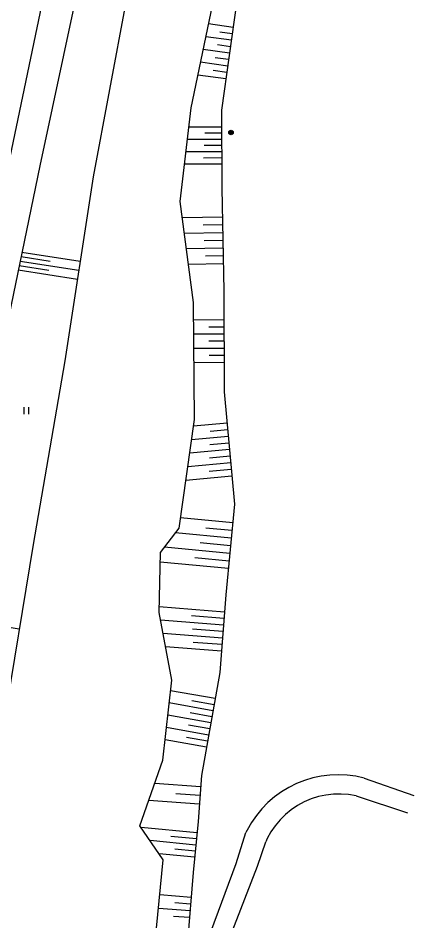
# Model space of a CAD drawing. Extents: x -539515 to -538098, y -1182060 to -1180157.
# Drawn here: x -539180.1 to -539136.5, y -1180855 to -1180755.5 of the extents above; entities that cross this region are included whole.
import ezdxf

# ---------------------------------------------------------------- set-up
doc = ezdxf.new("R2010")
doc.units = 0
for name, color, linetype in [('Vrstva 13', 7, 'Continuous'), ('Vrstva 25', 7, 'Continuous'), ('Vrstva 27', 7, 'Continuous'), ('Vrstva 29', 7, 'Continuous'), ('Vrstva 36', 7, 'Continuous')]:
    doc.layers.add(name, color=color, linetype=linetype)

msp = doc.modelspace()

# ---------------------------------------------------------------- linework, layer by layer
at = {"layer": 'Vrstva 13'}
for p, q in [((-539141.981, -1180839.23), (-539136.49, -1180841.137)), ((-539142.871, -1180841.199), (-539137.196, -1180843.05)), ((-539156.075, -1180848.629), (-539155.023, -1180845.241)), ((-539153.751, -1180848.928), (-539152.814, -1180846.244)), ((-539158.9, -1180856.189), (-539156.075, -1180848.629)), ((-539157.446, -1180858.473), (-539153.751, -1180848.928))]:
    msp.add_line(p, q, dxfattribs=at)
for points in [[(-539141.981, -1180839.23), (-539142.912, -1180839.03), (-539143.856, -1180838.908), (-539144.807, -1180838.866), (-539145.758, -1180838.904), (-539146.703, -1180839.021), (-539147.634, -1180839.218), (-539148.546, -1180839.492), (-539149.432, -1180839.841), (-539150.285, -1180840.264), (-539151.099, -1180840.757)], [(-539151.099, -1180840.757), (-539151.87, -1180841.316), (-539152.59, -1180841.938), (-539153.256, -1180842.618), (-539153.863, -1180843.352), (-539154.406, -1180844.134), (-539154.881, -1180844.959), (-539155.023, -1180845.241)], [(-539142.871, -1180841.199), (-539143.695, -1180841.055), (-539144.529, -1180840.99), (-539145.365, -1180841.005), (-539146.196, -1180841.1), (-539147.015, -1180841.274), (-539147.813, -1180841.525), (-539148.583, -1180841.851), (-539149.319, -1180842.249), (-539150.013, -1180842.716), (-539150.66, -1180843.246), (-539151.253, -1180843.836)], [(-539151.253, -1180843.836), (-539151.786, -1180844.48), (-539152.256, -1180845.172), (-539152.658, -1180845.906), (-539152.814, -1180846.244)]]:
    msp.add_lwpolyline(points, dxfattribs=at)
at = {"layer": 'Vrstva 25'}
for radius in [0.25, 0.2, 0.15, 0.1, 0.05]:
    msp.add_circle((-539156.66, -1180768.11), radius, dxfattribs=at)
at = {"layer": 'Vrstva 27'}
for p, q in [((-539156.424, -1180756.529), (-539159.141, -1180756.149)), ((-539156.524, -1180757.239), (-539157.906, -1180757.046)), ((-539156.623, -1180757.95), (-539159.434, -1180757.557)), ((-539156.821, -1180759.371), (-539159.727, -1180758.965)), ((-539156.722, -1180758.66), (-539158.151, -1180758.461)), ((-539156.921, -1180760.082), (-539158.397, -1180759.875)), ((-539157.02, -1180760.792), (-539160.019, -1180760.373)), ((-539157.219, -1180762.213), (-539160.312, -1180761.781)), ((-539157.119, -1180761.503), (-539158.642, -1180761.29)), ((-539157.69, -1180767.502), (-539161.308, -1180767.518)), ((-539157.684, -1180768.865), (-539161.466, -1180768.881)), ((-539157.687, -1180768.184), (-539159.537, -1180768.192)), ((-539157.681, -1180769.546), (-539159.613, -1180769.555)), ((-539157.678, -1180770.228), (-539161.624, -1180770.245)), ((-539157.675, -1180770.909), (-539159.689, -1180770.918)), ((-539157.672, -1180771.591), (-539161.782, -1180771.608)), ((-539157.601, -1180777.433), (-539162.017, -1180777.515)), ((-539157.585, -1180778.289), (-539159.745, -1180778.329)), ((-539157.569, -1180779.144), (-539161.793, -1180779.223)), ((-539157.553, -1180780), (-539159.617, -1180780.038)), ((-539157.537, -1180780.855), (-539161.568, -1180780.93)), ((-539176.581, -1180782.318), (-539179.806, -1180781.82)), ((-539173.279, -1180782.321), (-539179.706, -1180781.33)), ((-539157.521, -1180781.71), (-539159.488, -1180781.747)), ((-539176.759, -1180783.303), (-539180.01, -1180782.802)), ((-539173.432, -1180783.31), (-539179.908, -1180782.311)), ((-539157.505, -1180782.566), (-539161.343, -1180782.637)), ((-539173.584, -1180784.298), (-539180.11, -1180783.291)), ((-539157.437, -1180788.76), (-539160.774, -1180788.774)), ((-539157.433, -1180789.543), (-539159.101, -1180789.55)), ((-539157.43, -1180790.326), (-539160.762, -1180790.34)), ((-539157.424, -1180791.891), (-539160.75, -1180791.905)), ((-539157.427, -1180791.108), (-539159.092, -1180791.115)), ((-539157.421, -1180792.674), (-539159.082, -1180792.681)), ((-539157.417, -1180793.457), (-539160.738, -1180793.47)), ((-539157.09, -1180800.131), (-539160.794, -1180800.468)), ((-539157.023, -1180800.861), (-539158.961, -1180801.037)), ((-539156.957, -1180801.591), (-539161.004, -1180801.959)), ((-539156.89, -1180802.321), (-539159, -1180802.513)), ((-539156.824, -1180803.05), (-539161.215, -1180803.45)), ((-539156.757, -1180803.78), (-539159.039, -1180803.988)), ((-539156.691, -1180804.51), (-539161.425, -1180804.941)), ((-539156.558, -1180805.97), (-539161.636, -1180806.432)), ((-539156.624, -1180805.24), (-539159.078, -1180805.463)), ((-539156.474, -1180811.127), (-539162.222, -1180810.579)), ((-539156.554, -1180811.965), (-539159.447, -1180811.689)), ((-539156.634, -1180812.804), (-539162.771, -1180812.219)), ((-539156.794, -1180814.481), (-539163.992, -1180813.795)), ((-539156.714, -1180813.643), (-539160.048, -1180813.325)), ((-539156.954, -1180816.159), (-539164.463, -1180815.442)), ((-539156.874, -1180815.32), (-539160.66, -1180814.959)), ((-539157.378, -1180820.938), (-539164.571, -1180820.373)), ((-539180.004, -1180822.836), (-539187.783, -1180821.56)), ((-539157.491, -1180822.376), (-539164.431, -1180821.832)), ((-539157.435, -1180821.657), (-539161.001, -1180821.377)), ((-539157.547, -1180823.096), (-539160.92, -1180822.831)), ((-539157.604, -1180823.815), (-539164.155, -1180823.301)), ((-539157.717, -1180825.254), (-539163.88, -1180824.77)), ((-539157.66, -1180824.534), (-539160.839, -1180824.285)), ((-539158.414, -1180830.48), (-539163.319, -1180829.605)), ((-539158.533, -1180831.149), (-539160.964, -1180830.715)), ((-539158.653, -1180831.818), (-539163.471, -1180830.959)), ((-539158.891, -1180833.156), (-539163.624, -1180832.312)), ((-539158.772, -1180832.487), (-539161.16, -1180832.061)), ((-539159.13, -1180834.494), (-539163.776, -1180833.666)), ((-539159.01, -1180833.825), (-539161.355, -1180833.407)), ((-539159.249, -1180835.163), (-539161.55, -1180834.753)), ((-539159.368, -1180835.832), (-539163.928, -1180835.019)), ((-539160.015, -1180840.192), (-539165.068, -1180839.822)), ((-539160.157, -1180842.127), (-539165.728, -1180841.719)), ((-539160.086, -1180841.159), (-539162.742, -1180840.965)), ((-539160.416, -1180845.272), (-539166.569, -1180844.68)), ((-539160.48, -1180845.943), (-539163.276, -1180845.674)), ((-539160.545, -1180846.613), (-539165.576, -1180846.129)), ((-539160.674, -1180847.954), (-539164.583, -1180847.578)), ((-539160.609, -1180847.283), (-539162.844, -1180847.068)), ((-539161.053, -1180852.378), (-539164.518, -1180852.103)), ((-539161.171, -1180853.869), (-539164.663, -1180853.591)), ((-539161.112, -1180853.123), (-539162.851, -1180852.985)), ((-539161.231, -1180854.614), (-539162.983, -1180854.475))]:
    msp.add_line(p, q, dxfattribs=at)
at = {"layer": 'Vrstva 29'}
for p, q in [((-539176.92, -1180751.13), (-539181.03, -1180770.81)), ((-539173.58, -1180752.39), (-539177.74, -1180771.78)), ((-539161.062, -1180765.391), (-539158.428, -1180752.716)), ((-539168.26, -1180753.74), (-539171.84, -1180772.99)), ((-539156.016, -1180753.608), (-539157.698, -1180765.642)), ((-539162.256, -1180775.705), (-539161.062, -1180765.391)), ((-539157.698, -1180765.642), (-539157.661, -1180774.223)), ((-539177.74, -1180771.78), (-539181.88, -1180791.89)), ((-539171.84, -1180772.99), (-539174.97, -1180793.28)), ((-539157.661, -1180774.223), (-539157.45, -1180785.542)), ((-539160.789, -1180786.847), (-539162.256, -1180775.705)), ((-539157.45, -1180785.542), (-539157.404, -1180796.678)), ((-539160.69, -1180799.734), (-539160.789, -1180786.847)), ((-539174.97, -1180793.28), (-539178.47, -1180813.49)), ((-539157.404, -1180796.678), (-539156.277, -1180809.057)), ((-539162.382, -1180811.717), (-539160.69, -1180799.734)), ((-539156.277, -1180809.057), (-539157.231, -1180819.061)), ((-539164.44, -1180814.373), (-539162.382, -1180811.717)), ((-539178.47, -1180813.49), (-539181.74, -1180833.41)), ((-539164.585, -1180821.008), (-539164.44, -1180814.373)), ((-539157.231, -1180819.061), (-539157.901, -1180827.603)), ((-539163.19, -1180828.456), (-539164.585, -1180821.008)), ((-539157.901, -1180827.603), (-539159.924, -1180838.949)), ((-539164.181, -1180837.271), (-539163.19, -1180828.456)), ((-539166.694, -1180844.498), (-539164.181, -1180837.271)), ((-539159.924, -1180838.949), (-539160.295, -1180844.018)), ((-539164.14, -1180848.224), (-539166.694, -1180844.498)), ((-539160.295, -1180844.018), (-539160.835, -1180849.633)), ((-539165.508, -1180862.267), (-539164.14, -1180848.224)), ((-539160.835, -1180849.633), (-539161.883, -1180862.829))]:
    msp.add_line(p, q, dxfattribs=at)
at = {"layer": 'Vrstva 36'}
for p, q in [((-539179.461, -1180799.128), (-539179.461, -1180798.378)), ((-539178.961, -1180799.128), (-539178.961, -1180798.378))]:
    msp.add_line(p, q, dxfattribs=at)

doc.saveas('drawing.dxf')
